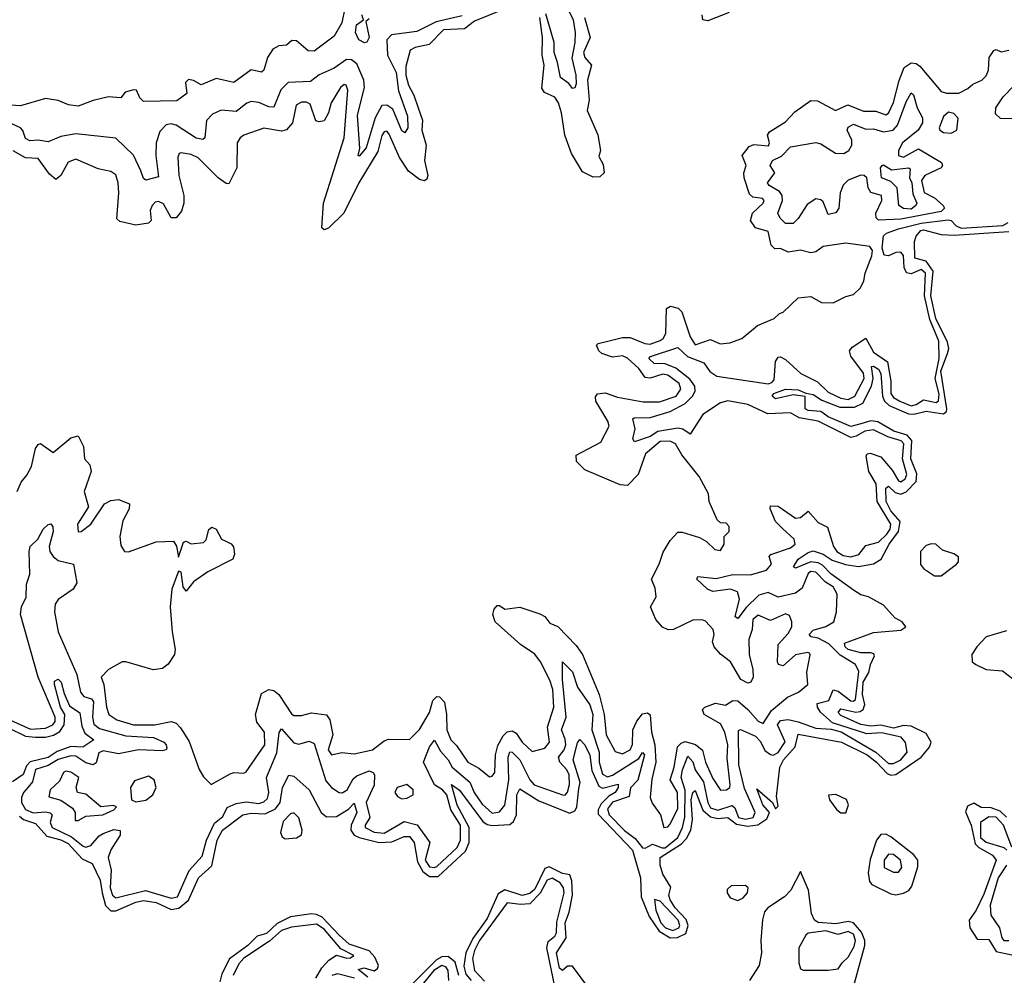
# Model space of a CAD drawing. Extents: x 2472589 to 2662339, y 701009 to 849030.
# Tile 339 of 406: x 2608492 to 2612417, y 752206 to 756016. Entities that reach past the tile are written whole.
import ezdxf

# ---------------------------------------------------------------- set-up
doc = ezdxf.new("R2010")
doc.units = 0

msp = doc.modelspace()

# ---------------------------------------------------------------- linework, layer by layer
at = {"layer": '0CON05XD'}
for points in [[(2609788, 756062), (2609776.5, 756003.5), (2609745, 755950.8), (2609665, 755890), (2609642.1, 755892.1), (2609595, 755931.2), (2609576.7, 755933.3), (2609555.6, 755914.4), (2609525, 755911.4), (2609501.3, 755898.7), (2609479.4, 755865), (2609465.5, 755814.5), (2609455, 755806.2), (2609415, 755815.8), (2609345, 755766), (2609275, 755782), (2609215, 755756), (2609185, 755774), (2609165, 755777.1), (2609152, 755765), (2609158.3, 755721.7), (2609117.5, 755692.5), (2608985, 755690), (2608970, 755705), (2608957.5, 755735), (2608945, 755736.7), (2608912.7, 755727.3), (2608895, 755703.8), (2608845, 755708.8), (2608785, 755694), (2608725, 755670.8), (2608685.8, 755675.8), (2608645, 755694), (2608595, 755701.2), (2608495, 755672.9), (2608267, 755687)], [(2610416, 756055), (2610305, 756009.4), (2610265, 755980), (2610180.8, 755975), (2610123.6, 755916.4), (2610068, 755905), (2610048.6, 755895), (2610031.2, 755828.8), (2610031.5, 755795), (2610041.1, 755755), (2610063.3, 755715), (2610079.5, 755665), (2610097.2, 755615), (2610095.3, 755575), (2610111.4, 755515), (2610105.9, 755455), (2610118.9, 755395), (2610115, 755380), (2610105, 755374), (2610085, 755379.4), (2610041.7, 755411.7), (2610006.2, 755466.2), (2609965, 755559.2), (2609955, 755572), (2609945, 755568.8), (2609935, 755553.8), (2609919.8, 755490.2), (2609843.2, 755365), (2609783.6, 755245), (2609723.1, 755185), (2609705, 755177.8), (2609695.6, 755185.6), (2609702.7, 755285), (2609784.6, 755545), (2609800, 755735), (2609792.5, 755755), (2609785, 755757.1), (2609770, 755745), (2609733.8, 755685), (2609722.7, 755645), (2609705, 755613.1), (2609685, 755608), (2609672.1, 755612.1), (2609649.3, 755679.3), (2609635, 755687.5), (2609615, 755686.5), (2609594.4, 755675), (2609578.9, 755605), (2609555, 755576.7), (2609535, 755570.9), (2609465, 755582.9), (2609385, 755556), (2609370, 755545), (2609358, 755525), (2609356.9, 755425), (2609325, 755362), (2609315, 755362.9), (2609282.9, 755385), (2609202.5, 755465), (2609175, 755478.2), (2609135, 755485.7), (2609127.7, 755482.3), (2609121.9, 755468.1), (2609125.5, 755395), (2609146.2, 755315), (2609146.5, 755285), (2609136.9, 755253.1), (2609115, 755225.7), (2609095, 755226), (2609065, 755281.4), (2609045, 755291.4), (2609032, 755288), (2609020, 755275), (2609012.2, 755255), (2609015.6, 755215), (2609005.3, 755204.7), (2608955, 755196.6), (2608890.8, 755210.8), (2608878.3, 755221.7), (2608886.5, 755325), (2608884.4, 755365), (2608875, 755396.7), (2608855, 755411.2), (2608805, 755421.2), (2608715, 755459.2), (2608685, 755448), (2608655.8, 755395), (2608635, 755378.6), (2608610, 755400), (2608565, 755463.1), (2608515, 755465.5), (2608465, 755493.1)], [(2610673.9, 756063.9), (2610697.8, 756015), (2610705.9, 755965), (2610704.6, 755924.6), (2610692.2, 755862.2), (2610709.1, 755795), (2610709.4, 755760.6), (2610705, 755744), (2610695, 755742), (2610680.9, 755760.9), (2610647.1, 755785), (2610635.4, 755844.6), (2610622.8, 755885), (2610621.7, 755925), (2610589.5, 756039.5)], [(2610255, 756030.8), (2610152, 756008), (2610075, 755968.5), (2609974.2, 755955), (2609955.4, 755935), (2609958.2, 755875), (2609992.1, 755805), (2610001.7, 755731.7), (2610038.2, 755631.8), (2610039.1, 755585), (2610026.7, 755565), (2610015, 755572.5), (2609978.7, 755658.7), (2609955.2, 755675.2), (2609935, 755674), (2609908.9, 755625), (2609872.5, 755505), (2609845, 755471.2), (2609841.2, 755475), (2609847.7, 755502.3), (2609838.9, 755635), (2609866, 755745), (2609864.2, 755775), (2609835, 755840), (2609815, 755855.5), (2609795, 755857.3), (2609745, 755822.9), (2609685, 755796.5), (2609650.9, 755769.1), (2609562.5, 755765), (2609533.1, 755736.9), (2609505, 755667.1), (2609485, 755667.9), (2609445, 755686.2), (2609415, 755689.1), (2609396.9, 755683.1), (2609355, 755649.2), (2609295, 755654.6), (2609260.8, 755639.2), (2609236.2, 755613.8), (2609230, 755545), (2609222.2, 755537.8), (2609195, 755542.9), (2609115, 755595.4), (2609095, 755600.8), (2609075, 755596.4), (2609050.4, 755569.6), (2609035.3, 755524.7), (2609034.7, 755475), (2609045, 755390), (2608995, 755376.2), (2608985, 755382.5), (2608975, 755413.3), (2608945, 755475.8), (2608875, 755542.9), (2608715, 755560.4), (2608655, 755550), (2608605, 755529.2), (2608565, 755535.4), (2608532.6, 755532.6), (2608515, 755541.9), (2608504.1, 755574.1), (2608494.2, 755584.2), (2608445, 755607.3)], [(2609885, 756018.8), (2609871.2, 756008.8), (2609884.2, 755945), (2609875, 755926.2), (2609866.7, 755923.3), (2609844, 755935), (2609830, 755965), (2609834.3, 755995.7), (2609862.5, 756015), (2609856, 756035)], [(2610743.5, 756025), (2610765.3, 755945), (2610739.2, 755885), (2610744.7, 755865), (2610771.2, 755835), (2610755.8, 755775), (2610762, 755695), (2610754.3, 755654.3), (2610796.9, 755556.9), (2610807.1, 755495), (2610800.7, 755470.7), (2610818.3, 755438.3), (2610821.4, 755405), (2610805, 755390), (2610778.3, 755388.3), (2610735, 755408.8), (2610692, 755482), (2610665.3, 755555.3), (2610652, 755645), (2610639.1, 755685), (2610625, 755706.7), (2610584.4, 755725), (2610573.3, 755743.3), (2610582.8, 755835), (2610574.7, 755875), (2610575.8, 755945), (2610565, 756024.3)], [(2611320.6, 756045), (2611235, 756010.9), (2611215.6, 756015.6), (2611212.7, 756035)], [(2608481.4, 754135), (2608497.9, 754172.1), (2608519.5, 754200.5), (2608538.8, 754235), (2608554.2, 754305.8), (2608565, 754322.5), (2608575, 754326.7), (2608625, 754290.8), (2608695, 754348.8), (2608725, 754356.7), (2608746.4, 754313.6), (2608750, 754265), (2608770.7, 754240.7), (2608776.7, 754215), (2608748.8, 754135), (2608765.9, 754074.1), (2608722, 754005), (2608725, 753973.3), (2608736.7, 753975), (2608775.8, 754005), (2608830, 754085), (2608855, 754098.8), (2608885, 754102.5), (2608930, 754085), (2608927.5, 754065), (2608902.7, 754017.3), (2608890.8, 753955), (2608895, 753920), (2608910, 753895), (2608925, 753893.8), (2609035, 753933.8), (2609105, 753936.7), (2609117.3, 753917.3), (2609125, 753872.5), (2609145, 753933.3), (2609155, 753936.7), (2609175, 753926), (2609225, 753931.2), (2609235, 753942.5), (2609246.2, 753983.8), (2609257, 753993), (2609275, 753984), (2609296.2, 753945), (2609313.8, 753936.2), (2609335, 753925.6), (2609343.6, 753913.6), (2609348.5, 753885), (2609341.9, 753865), (2609242, 753815), (2609184, 753775), (2609155, 753737.5), (2609142.9, 753755), (2609135, 753812.5), (2609125, 753817.5), (2609098.6, 753745), (2609091.4, 753675), (2609099.4, 753575), (2609111.9, 753505), (2609108.1, 753485), (2609084, 753446), (2609060.5, 753429.5), (2609023.8, 753423.8), (2608915, 753455.7), (2608900, 753455), (2608845, 753425.7), (2608816.7, 753395), (2608827.5, 753365), (2608838.1, 753275), (2608847.5, 753245), (2608878.8, 753225), (2608944.7, 753204.7), (2609030, 753205), (2609095, 753218), (2609115, 753211.2), (2609133, 753193), (2609167.5, 753137.5), (2609206.8, 753026.8), (2609225, 752996.7), (2609255, 752966.7), (2609330.3, 753009.7), (2609345, 753014.2), (2609385, 753011.2), (2609395, 753016.7), (2609469.2, 753125), (2609467.5, 753175), (2609436.7, 753215), (2609431.9, 753245), (2609455, 753330), (2609484.5, 753345.5), (2609505, 753341.9), (2609525, 753325.7), (2609575, 753248.8), (2609585, 753242), (2609615, 753242), (2609655, 753252.5), (2609715, 753243.8), (2609727.5, 753225), (2609740, 753165), (2609722, 753105), (2609735, 753084.4), (2609775.6, 753094.4), (2609825, 753089.2), (2609897.5, 753105), (2609945, 753141.2), (2609962.3, 753147.7), (2610045, 753145.8), (2610085, 753185.8), (2610125, 753254), (2610138.7, 753301.3), (2610155, 753317.5), (2610165, 753315.8), (2610185.3, 753295.3), (2610193.3, 753245), (2610194.7, 753184.7), (2610210.6, 753145), (2610232.7, 753122.7), (2610278.6, 753055), (2610321.7, 753031.7), (2610365, 752996.7), (2610375, 753000), (2610385.6, 753015), (2610388.8, 753085), (2610397.8, 753122.2), (2610418.8, 753161.2), (2610435, 753177.1), (2610455, 753181.1), (2610471.5, 753171.5), (2610495, 753135.8), (2610535, 753097.5), (2610585, 753111.2), (2610604.2, 753135), (2610596.2, 753195), (2610621.2, 753275), (2610616.5, 753345), (2610605, 753382), (2610567.8, 753455), (2610545, 753485.6), (2610488, 753525), (2610386.7, 753615), (2610377.5, 753645), (2610382.5, 753665), (2610395, 753680), (2610405, 753680), (2610426.2, 753666.2), (2610485, 753674), (2610565, 753647.5), (2610585, 753636), (2610605, 753610), (2610637, 753597), (2610710.4, 753520.4), (2610735.4, 753485.4), (2610801.5, 753325), (2610821.6, 753245), (2610829.1, 753165), (2610865, 753097.5), (2610895, 753088.9), (2610925, 753104.4), (2610934.6, 753125.4), (2610935.3, 753185), (2610951.3, 753218.7), (2610975, 753248.6), (2610995, 753252.9), (2611005, 753243.8), (2611010.7, 753175), (2611023.5, 753125), (2611027.7, 753055), (2611012, 752988), (2611004.4, 752915), (2611012.6, 752892.6), (2611046.2, 752845), (2611060, 752795), (2611075, 752797.5), (2611085, 752808.8), (2611115, 752871.2), (2611113.4, 752935), (2611085.3, 752985), (2611100.7, 753035), (2611113.8, 753116.2), (2611128.2, 753131.8), (2611145, 753137.9), (2611186.2, 753126.2), (2611213.8, 753103.8), (2611225.7, 753055), (2611255, 752990), (2611285, 752943.8), (2611310, 752945), (2611322, 752955), (2611324.2, 752965.8), (2611312.2, 753072.2), (2611314.2, 753125), (2611302.7, 753175), (2611285, 753208), (2611220, 753245), (2611214, 753265), (2611223.3, 753275), (2611265, 753290.5), (2611305, 753282.9), (2611335, 753302), (2611355, 753300), (2611395, 753266.2), (2611435, 753218.8), (2611455, 753209.2), (2611488.7, 753261.3), (2611552.5, 753315), (2611596, 753335), (2611634, 753365), (2611630, 753415), (2611643.3, 753483.3), (2611640, 753490), (2611633.3, 753493.3), (2611585, 753483.5), (2611535, 753440), (2611516.7, 753445), (2611512.5, 753455), (2611515.7, 753525), (2611555, 753568), (2611569.4, 753595), (2611570, 753615), (2611560.5, 753640.5), (2611545, 753646.7), (2611485, 753620.8), (2611435, 753642), (2611414.6, 753625), (2611411.5, 753585), (2611398.5, 753545), (2611399.5, 753485), (2611414.4, 753425), (2611415.7, 753395), (2611406.7, 753375), (2611395, 753371.2), (2611366.2, 753385), (2611325, 753456), (2611285.6, 753485.6), (2611260, 753515), (2611254.2, 753535), (2611260, 753565), (2611256.7, 753585), (2611225, 753617.5), (2611213, 753623), (2611175, 753621.2), (2611097.5, 753585), (2611077.3, 753582.7), (2611054.4, 753594.4), (2611028, 753625), (2611006.7, 753675), (2611028.8, 753715), (2611025, 753750), (2611010.8, 753785), (2611041.2, 753845), (2611057, 753893), (2611085, 753938.8), (2611115, 753972.5), (2611133, 753973), (2611201.7, 753951.7), (2611230, 753935), (2611263, 753903), (2611285, 753900), (2611300, 753925), (2611300, 753955), (2611320, 753975), (2611320, 753995), (2611308.3, 754008.3), (2611285, 754010), (2611271.7, 754021.7), (2611240, 754095), (2611237.5, 754125), (2611200, 754195), (2611131.2, 754281.2), (2611105.8, 754325), (2611084.6, 754335.4), (2611045, 754333.8), (2610986.5, 754285), (2610957, 754203), (2610915, 754158.9), (2610885, 754161.9), (2610745, 754220.8), (2610712, 754255), (2610710, 754280), (2610808.2, 754331.8), (2610842, 754395), (2610835.7, 754415), (2610787.8, 754495), (2610787.3, 754512.7), (2610795, 754523.8), (2610825, 754528), (2610875, 754511.5), (2610977.5, 754492.5), (2611042, 754492), (2611108.6, 754515), (2611127.6, 754542.4), (2611120.5, 754565), (2611075, 754598.7), (2611055, 754603.2), (2611005, 754586.8), (2610985, 754589.1), (2610960.4, 754625), (2610915, 754666.6), (2610895, 754675.3), (2610855, 754670), (2610812.5, 754685), (2610800, 754695), (2610791.7, 754718.3), (2610797.5, 754725), (2610846.8, 754736.8), (2610895, 754748.2), (2610925, 754748.7), (2610984.2, 754725), (2611005, 754722.5), (2611045, 754736.2), (2611057.3, 754745), (2611067.6, 754765), (2611070, 754865), (2611085.8, 754874.2), (2611116.1, 754866.1), (2611131.1, 754851.1), (2611165, 754752), (2611185, 754720), (2611245, 754741.2), (2611283.6, 754723.6), (2611323, 754727), (2611370, 754745), (2611433, 754797), (2611500, 754825), (2611520, 754845), (2611535, 754850), (2611595, 754907.5), (2611645, 754912.5), (2611688.3, 754888.3), (2611735, 754887.5), (2611785, 754912.5), (2611815, 754920), (2611843, 754947), (2611857.5, 754975), (2611862.5, 755005), (2611888.5, 755075), (2611890.8, 755095), (2611881.2, 755111.2), (2611785, 755125.5), (2611695, 755111.2), (2611665, 755090), (2611645, 755086.2), (2611605, 755096.7), (2611555, 755088.8), (2611525, 755103.3), (2611502, 755102), (2611487.5, 755117.5), (2611475, 755171.2), (2611425, 755185.7), (2611405.6, 755215), (2611413.1, 755245), (2611455.6, 755285), (2611459.2, 755295), (2611452.5, 755302.5), (2611415, 755308.9), (2611400.5, 755320.5), (2611379.2, 755385), (2611377.9, 755405), (2611387.5, 755435), (2611371.5, 755475), (2611400, 755510), (2611418.3, 755518.3), (2611476.9, 755513.1), (2611480.6, 755525), (2611473.1, 755555), (2611481.4, 755568.6), (2611545, 755608.6), (2611582, 755648), (2611645, 755693.5), (2611672.1, 755692.1), (2611743.6, 755653.6), (2611793, 755677), (2611855, 755651.5), (2611905, 755650.6), (2611945, 755636), (2611955, 755643.8), (2611975.6, 755685.6), (2611997.2, 755772.8), (2612018.1, 755825), (2612045, 755844.4), (2612065, 755840.6), (2612080, 755830), (2612165, 755730), (2612187, 755723), (2612235, 755722.5), (2612271.7, 755741.7), (2612291.7, 755758.3), (2612327.5, 755775), (2612345, 755792.5), (2612353.8, 755815), (2612356.7, 755865), (2612375, 755892.5), (2612385, 755897.5), (2612405, 755887.5), (2612435, 755893.8)], [(2612485, 755620.7), (2612402.3, 755622.3), (2612381.2, 755641.2), (2612383.5, 755665), (2612412.1, 755707.9), (2612455, 755751.8)], [(2611545, 755202.9), (2611522.7, 755225), (2611513.5, 755245), (2611532.6, 755295), (2611531.6, 755315), (2611520.8, 755330.8), (2611479.4, 755355), (2611472.9, 755365), (2611501.9, 755405), (2611483.5, 755435), (2611492.2, 755455), (2611528.5, 755471.5), (2611565, 755509.5), (2611665, 755526), (2611685, 755520.8), (2611743.4, 755483.4), (2611777.6, 755482.4), (2611796.9, 755495), (2611809.2, 755515), (2611808.5, 755535), (2611790, 755575), (2611795, 755587.8), (2611815, 755599.3), (2611865, 755579.2), (2611895, 755581.1), (2611935, 755569.2), (2611974, 755576), (2611991, 755595), (2612025, 755688.6), (2612045, 755724.2), (2612055, 755716.2), (2612069.5, 755665), (2612091.2, 755625), (2612090.9, 755605), (2612073.2, 755575), (2612010.5, 755525), (2611994.7, 755495), (2611994.7, 755475), (2612015, 755468.4), (2612075, 755500.5), (2612166.4, 755446.4), (2612171.1, 755435), (2612165.3, 755425), (2612100.3, 755395), (2612087.1, 755375), (2612097.2, 755327.2), (2612138.5, 755305), (2612172.6, 755275), (2612178.2, 755265), (2612165, 755251), (2612005, 755221), (2611915, 755216.7), (2611905.5, 755225.5), (2611904.3, 755245), (2611928.8, 755295), (2611927.8, 755315), (2611885, 755327.3), (2611873.5, 755345), (2611868.8, 755385), (2611857.8, 755395), (2611845, 755395.9), (2611795, 755376.6), (2611775, 755356.5), (2611762.1, 755325), (2611757, 755265), (2611745, 755245.9), (2611715, 755239.5), (2611695, 755289.6), (2611685, 755298.3), (2611665, 755301.7), (2611631.1, 755278.9), (2611595, 755223.3), (2611575, 755203.1), (2611545, 755202.9)], [(2612205, 755563.3), (2612227.5, 755575), (2612233, 755623), (2612215, 755642.5), (2612195, 755647.5), (2612175, 755630), (2612157.5, 755585), (2612160, 755575), (2612175, 755566.7), (2612205, 755563.3)], [(2612045, 755260.6), (2612015, 755263.5), (2611996, 755275), (2611989.2, 755345), (2611965, 755370.8), (2611927.5, 755385), (2611923.3, 755425), (2611930, 755435), (2611935, 755437.5), (2611967.7, 755417.7), (2612035.4, 755425.4), (2612041.2, 755421.2), (2612038.5, 755385), (2612047.7, 755365), (2612052.1, 755322.1), (2612067.5, 755285), (2612063.8, 755275), (2612045, 755260.6)], [(2608525, 752956.4), (2608506.1, 752935), (2608498.2, 752915), (2608498.6, 752895), (2608515, 752867.5), (2608545, 752853.6), (2608595, 752858.1), (2608613.5, 752853.5), (2608620.9, 752845), (2608613.7, 752815), (2608621.1, 752795), (2608697.5, 752757.5), (2608745, 752720.5), (2608755, 752716.6), (2608775, 752723.5), (2608808.1, 752761.9), (2608825, 752771.5), (2608866.5, 752786.5), (2608892.5, 752782.5), (2608891.9, 752765), (2608854.5, 752705.5), (2608843.8, 752675), (2608856.6, 752625), (2608852.4, 752555), (2608861.2, 752525), (2608875, 752514.2), (2608993.7, 752543.7), (2609095, 752513.5), (2609121.3, 752518.7), (2609166.8, 752623.2), (2609218.6, 752681.4), (2609236.9, 752745), (2609267.7, 752812.3), (2609301, 752839), (2609318.9, 752875), (2609355, 752890.5), (2609395, 752897.5), (2609445, 752891), (2609465, 752896.9), (2609479.8, 752910.2), (2609485.2, 752935), (2609475.4, 752995), (2609517.2, 753092.8), (2609526.3, 753173.7), (2609535, 753188.1), (2609585, 753132.3), (2609605, 753127.5), (2609645, 753139.1), (2609665, 753130), (2609711.7, 752981.7), (2609735, 752954.6), (2609765, 752934.5), (2609777.1, 752932.9), (2609797.5, 752945), (2609821.5, 752988.5), (2609835, 753001.2), (2609885, 753020.4), (2609900.8, 753015), (2609906.4, 753005), (2609904.5, 752964.5), (2609872.7, 752895), (2609886.9, 752835), (2609868.6, 752805), (2609868.6, 752795), (2609905, 752776.2), (2609945, 752771.9), (2610025, 752818.9), (2610075.9, 752805.9), (2610126.4, 752735), (2610107.8, 752665), (2610125, 752638.4), (2610145, 752635.2), (2610155, 752640.2), (2610235.3, 752715), (2610249.3, 752745), (2610248.3, 752805), (2610210.7, 752865), (2610193.8, 752925), (2610177.4, 752945), (2610145.6, 752965.6), (2610101.6, 753055), (2610125, 753117.1), (2610145, 753143.3), (2610169.1, 753099.1), (2610199.2, 753065), (2610215.9, 753035), (2610285.6, 752975.6), (2610303.8, 752935), (2610335, 752888.2), (2610375, 752852), (2610405, 752857.5), (2610425.8, 752884.2), (2610442, 752985), (2610438.4, 753075), (2610445, 753096.9), (2610455, 753095.5), (2610484.8, 753064.8), (2610525, 752984.6), (2610542.9, 752965), (2610655, 752925.4), (2610665.9, 752924.1), (2610675.4, 752935.4), (2610683.3, 752966.7), (2610681.9, 753005), (2610673.3, 753025), (2610645.2, 753055), (2610639.5, 753075), (2610662.3, 753105), (2610668.2, 753125), (2610666.7, 753146.7), (2610651.3, 753185), (2610670.2, 753235), (2610655.3, 753385), (2610655, 753456.2), (2610695, 753415.6), (2610714.7, 753355), (2610765, 753284.4), (2610776.3, 753245), (2610772.3, 753185), (2610802.2, 753095), (2610801.8, 753055), (2610815, 753007.3), (2610835, 752997.4), (2610855, 753004.4), (2610959.6, 753070.4), (2610975, 753094.4), (2610981.8, 753085), (2610956.1, 752983.9), (2610926.9, 752953.1), (2610921.1, 752918.9), (2610855, 752895.9), (2610835, 752870), (2610841.1, 752845), (2610902.9, 752782.9), (2610945, 752751.9), (2610975, 752713.8), (2610985, 752712.7), (2611015, 752728.8), (2611053.4, 752713.4), (2611065, 752714.4), (2611115.2, 752755), (2611134.4, 752795), (2611143.5, 752836.5), (2611144.4, 752944.4), (2611129.2, 752995), (2611134, 753025), (2611155, 753079.4), (2611175, 753056.9), (2611184.7, 753024.7), (2611217.5, 752977.5), (2611234.3, 752895), (2611245, 752873.3), (2611275, 752864.5), (2611332.6, 752882.6), (2611343.2, 752873.2), (2611357.2, 752835), (2611385, 752827.9), (2611415.1, 752834.9), (2611423.2, 752855), (2611380.9, 752950.9), (2611358.9, 753045), (2611357.5, 753182.5), (2611365, 753185.8), (2611425, 753159.4), (2611445, 753138.2), (2611462, 753102), (2611485, 753085.5), (2611495, 753083.7), (2611515, 753094), (2611542.7, 753137.3), (2611512.6, 753205), (2611525, 753222.2), (2611555, 753225.2), (2611595, 753217), (2611665, 753191), (2611726.8, 753186.8), (2611766.4, 753176.4), (2611904.9, 753094.9), (2611955, 753050.9), (2611975, 753050), (2612004.5, 753065), (2612029.6, 753095), (2612023.4, 753133.4), (2612005.6, 753155.6), (2611927.5, 753172.5), (2611868.5, 753168.5), (2611732.3, 753212.3), (2611684.7, 753255), (2611671.5, 753275), (2611670.9, 753289.1), (2611717.9, 753302.1), (2611735, 753344.2), (2611755, 753338.5), (2611805, 753300.5), (2611815, 753298.4), (2611823.1, 753305), (2611837, 753417), (2611823.8, 753445), (2611762.6, 753482.6), (2611716.8, 753526.8), (2611675, 753549.4), (2611646.7, 753555), (2611639.2, 753565), (2611655, 753581.9), (2611705, 753596), (2611736.7, 753615), (2611748, 753655), (2611751.1, 753725), (2611735, 753754.7), (2611703.6, 753773.6), (2611665, 753813.3), (2611645, 753815.6), (2611635, 753808.1), (2611610.8, 753749.2), (2611585, 753728.9), (2611515, 753714.1), (2611475, 753731.6), (2611438.4, 753721.6), (2611388, 753672), (2611355, 753628), (2611344.5, 753635), (2611361.7, 753705), (2611353.2, 753735), (2611325, 753745.7), (2611255, 753735.4), (2611233.5, 753745), (2611190.8, 753785), (2611195, 753795.6), (2611268.1, 753788.1), (2611335, 753803.3), (2611405, 753802.5), (2611468.3, 753821.7), (2611488.9, 753845), (2611479.4, 753875), (2611486.2, 753883.8), (2611565, 753910), (2611583.3, 753925), (2611579.7, 753945), (2611533, 753987), (2611505, 754015.7), (2611483.3, 754065), (2611485, 754078), (2611515, 754075.7), (2611585, 754028.4), (2611605, 754031.5), (2611635, 754056.9), (2611675, 754010.9), (2611712.1, 753992.1), (2611736.2, 753915), (2611749.5, 753895), (2611775, 753880), (2611805, 753874.5), (2611836.3, 753883.7), (2611865, 753920), (2611915, 753932.8), (2611948.5, 753965), (2611962, 753985), (2611963.9, 754005), (2611910, 754095), (2611906.1, 754165), (2611877.1, 754215), (2611865.5, 754275), (2611870, 754285), (2611881.8, 754288.2), (2611925, 754272.4), (2611969.5, 754219.5), (2611995, 754177.1), (2612005, 754173.5), (2612022.3, 754185), (2612028, 754202), (2612010.6, 754265), (2612016.9, 754325), (2612006.3, 754336.3), (2611952.4, 754352.4), (2611895, 754380.9), (2611861.1, 754375), (2611826.1, 754355), (2611805, 754350.4), (2611675, 754415.8), (2611598.7, 754428.7), (2611565, 754448.2), (2611474.6, 754444.6), (2611395, 754481), (2611315, 754495.9), (2611285, 754488.1), (2611215, 754441.7), (2611165, 754363.3), (2611135, 754383.1), (2611115, 754386.7), (2611035, 754374), (2611005, 754354.2), (2610942.2, 754332.2), (2610935.7, 754345), (2610945.5, 754384.5), (2610936.2, 754425), (2610940.9, 754429.1), (2611005, 754429.4), (2611085, 754454.2), (2611145, 754486.1), (2611173.3, 754515), (2611183.9, 754535), (2611182.5, 754555), (2611162.9, 754582.9), (2611106.9, 754626.9), (2611065, 754643.7), (2611021.2, 754645), (2611000, 754665), (2611006.7, 754673.3), (2611115, 754708.9), (2611153.4, 754673.4), (2611218.4, 754648.4), (2611243.5, 754613.5), (2611271.1, 754595), (2611475, 754564.1), (2611490.4, 754569.6), (2611499.4, 754580.6), (2611505, 754652.5), (2611515, 754670), (2611525, 754671.5), (2611545, 754660.7), (2611605.4, 754605), (2611672, 754572), (2611715, 754530.6), (2611765, 754506.9), (2611795, 754502.1), (2611821.6, 754515), (2611858.1, 754585), (2611855, 754606.2), (2611805.3, 754675), (2611799.7, 754695), (2611809.8, 754710.2), (2611865, 754745.6), (2611895, 754690.6), (2611951.2, 754651.2), (2611964.8, 754575), (2611964.8, 754525), (2611975, 754509.5), (2612000.5, 754495), (2612045, 754476.5), (2612065, 754481.3), (2612095, 754500.9), (2612145, 754489.1), (2612155, 754495.6), (2612156.6, 754523.4), (2612141.8, 754585), (2612156.7, 754665), (2612156.1, 754733.9), (2612120.3, 754820.3), (2612098.3, 754915), (2612103, 755005), (2612085, 755019.6), (2612045, 755002.9), (2612027, 755007), (2612017.6, 755027.6), (2612015.2, 755075.2), (2612005, 755088.4), (2611985, 755087.7), (2611955, 755074.4), (2611937.7, 755077.7), (2611930.2, 755105), (2611935.7, 755154.3), (2611947.5, 755165), (2611995, 755182.4), (2612085, 755204.1), (2612192.7, 755217.3), (2612205.4, 755215.4), (2612225, 755193.8), (2612245, 755184.4), (2612411.4, 755195), (2612432.7, 755207.3)], [(2608490.5, 752840.5), (2608507.2, 752827.2), (2608555, 752811.5), (2608600, 752760), (2608655, 752746.5), (2608685, 752731.9), (2608740.1, 752670.1), (2608781, 752651), (2608811.8, 752585), (2608820.8, 752535), (2608834.2, 752484.2), (2608855, 752462.9), (2608875, 752463.1), (2608955, 752497.8), (2608985, 752504.2), (2609035, 752496), (2609095, 752468.6), (2609126.5, 752473.5), (2609164.8, 752505.2), (2609203.8, 752595), (2609258, 752642), (2609278.2, 752745), (2609300.4, 752785), (2609380.8, 752845), (2609415, 752852.2), (2609470.3, 752849.7), (2609510.8, 752869.2), (2609530, 752895), (2609538.9, 752955), (2609565, 753004), (2609585, 753000), (2609645.6, 752945), (2609693.8, 752855), (2609715, 752837.8), (2609755, 752838.4), (2609802.2, 752867.8), (2609825, 752892), (2609835.3, 752855), (2609813.2, 752805), (2609812.2, 752785), (2609824.8, 752764.8), (2609845.4, 752754.6), (2609925, 752734.7), (2609975, 752737.4), (2610025, 752758.8), (2610045, 752758.8), (2610063.9, 752735), (2610078.1, 752658.1), (2610099.2, 752619.2), (2610125, 752600.2), (2610160.5, 752599.5), (2610268.8, 752701.2), (2610283.8, 752735), (2610283.2, 752795), (2610235, 752883.6), (2610213.5, 752966.5), (2610245, 752943.3), (2610338.4, 752818.4), (2610355, 752806.8), (2610375, 752803.5), (2610445, 752806.8), (2610460.8, 752819.2), (2610471.6, 752845), (2610474, 752926), (2610485, 752949.2), (2610560.8, 752900.8), (2610685, 752852.7), (2610705, 752861.8), (2610713.2, 752876.8), (2610721.2, 752951.2), (2610725.9, 752975), (2610698.6, 753065), (2610715, 753132.5), (2610725, 753146.2), (2610744, 753125), (2610765, 753083.8), (2610772.6, 753022.6), (2610799.9, 752959.9), (2610815, 752951.3), (2610878, 752968), (2610877.7, 752955), (2610865.4, 752935), (2610840.1, 752919.9), (2610810.2, 752889.8), (2610798.1, 752865), (2610798.2, 752848.2), (2610934.7, 752705), (2610966.5, 752595), (2610969.1, 752519.1), (2611000.4, 752440.4), (2611041.5, 752381.5), (2611085, 752355.2), (2611113.5, 752356.5), (2611147.7, 752372.3), (2611157, 752405), (2611148, 752428), (2611104.8, 752475), (2611085, 752506.9), (2611079.1, 752525), (2611087.7, 752557.7), (2611055, 752608.8), (2611045.4, 752645), (2611044.4, 752675), (2611130.2, 752729.8), (2611149.3, 752750.7), (2611167.2, 752785), (2611173.4, 752826.6), (2611168, 752905), (2611174.8, 752935.2), (2611185, 752943.1), (2611214.5, 752864.5), (2611245, 752838), (2611275, 752830.9), (2611315, 752835.2), (2611348.6, 752808.6), (2611395, 752799.8), (2611434.3, 752805.7), (2611470.6, 752829.4), (2611480.8, 752855), (2611453.8, 752885), (2611430.7, 752949.3), (2611492.5, 752895), (2611505, 752870), (2611515, 752880), (2611508.6, 752918.6), (2611521.8, 753035), (2611536.9, 753065), (2611583.7, 753116.3), (2611595, 753166.9), (2611767.8, 753135), (2611870.3, 753085), (2611908, 753055), (2611950.5, 753010.5), (2611965, 753003.6), (2611983.8, 753006.2), (2612085, 753075.3), (2612119.1, 753115), (2612125.4, 753135), (2612105, 753169.6), (2612045, 753199.3), (2612015, 753202.4), (2611975, 753191.1), (2611925, 753202.8), (2611885, 753199.6), (2611845, 753206.3), (2611765, 753241.6), (2611755, 753254), (2611765, 753268.8), (2611825, 753254.8), (2611842.6, 753257.4), (2611853.8, 753266.2), (2611860.4, 753285), (2611852.2, 753325), (2611854.1, 753375), (2611876.9, 753413.1), (2611883, 753445), (2611898.9, 753478.9), (2611897.3, 753487.3), (2611885, 753491.8), (2611845, 753491), (2611795, 753504.7), (2611781.8, 753515), (2611780, 753530), (2611895, 753572.4), (2612005, 753582.3), (2612024.3, 753595), (2612009.2, 753615), (2611980.9, 753630.9), (2611935, 753682), (2611875.5, 753714.5), (2611845, 753723.1), (2611815, 753741.2), (2611725, 753806.2), (2611691.7, 753841.7), (2611675, 753850.4), (2611645, 753854.7), (2611585, 753828.8), (2611576.7, 753835), (2611595.6, 753865), (2611635, 753892.2), (2611655, 753898.1), (2611695, 753885.5), (2611731.2, 753861.2), (2611783.2, 753843.2), (2611835, 753835.7), (2611895, 753846.9), (2611925.6, 753864.4), (2611958.3, 753925), (2611995.2, 753974.8), (2612001.3, 754015), (2611965, 754057.5), (2611945.3, 754095), (2611945, 754147.5), (2611955, 754155.6), (2611981.2, 754131.2), (2612005, 754124.7), (2612026.1, 754133.9), (2612065.8, 754175), (2612067.8, 754205), (2612044.8, 754265), (2612048.4, 754338.4), (2612029.6, 754359.6), (2611976.5, 754375), (2611912.1, 754412.1), (2611885, 754416.5), (2611844.8, 754405.2), (2611805, 754393.5), (2611715, 754432.5), (2611685, 754453.8), (2611635, 754457.8), (2611623.5, 754465), (2611623, 754513), (2611575, 754520.4), (2611505, 754504), (2611491.2, 754515), (2611498, 754525), (2611545, 754543.1), (2611595, 754540.6), (2611625, 754526.7), (2611655, 754522), (2611689.5, 754499.5), (2611761.5, 754471.5), (2611819.5, 754470.5), (2611852.9, 754487.1), (2611887.1, 754555), (2611894, 754585), (2611887.5, 754632.5), (2611895, 754634.2), (2611915, 754622.2), (2611925, 754605.7), (2611930.7, 754515), (2611939.2, 754495), (2611957.3, 754477.3), (2612035, 754443.9), (2612056.7, 754443.3), (2612105, 754455.2), (2612175, 754444.8), (2612186.8, 754453.2), (2612188.1, 754465), (2612164.2, 754615), (2612190.3, 754685), (2612195.5, 754705), (2612190.8, 754730.8), (2612144.1, 754825), (2612123.8, 754915), (2612132.6, 755012.6), (2612105, 755052.5), (2612060, 755065), (2612058.3, 755131.7), (2612065, 755153.3), (2612084.5, 755175), (2612095, 755178.2), (2612165, 755159.6), (2612216.9, 755156.9), (2612435, 755171)], [(2608455, 753223.2), (2608535, 753187.7), (2608595, 753191.8), (2608624.1, 753205), (2608632.5, 753217.5), (2608632.5, 753235), (2608564.6, 753394.6), (2608494.6, 753644.6), (2608498.8, 753675), (2608516.9, 753713.1), (2608518.2, 753765), (2608531.4, 753805), (2608529.1, 753895), (2608533.8, 753915), (2608564.5, 753945), (2608585, 753984), (2608605, 754003.8), (2608615.8, 754005.8), (2608623.9, 753993.9), (2608625.6, 753975.6), (2608609.4, 753915), (2608611.9, 753895), (2608624.4, 753875), (2608645, 753859.5), (2608706.2, 753845), (2608719.8, 753770.2), (2608705, 753745.6), (2608645.2, 753704.8), (2608632.8, 753685), (2608630, 753655), (2608645.6, 753575.6), (2608718.9, 753405), (2608733.4, 753335), (2608747.8, 753317.8), (2608777.5, 753307.5), (2608785.7, 753295.7), (2608782.1, 753235), (2608787.5, 753207.5), (2608809.2, 753189.2), (2608915, 753160.8), (2609025, 753153.4), (2609065.7, 753135), (2609075.6, 753125), (2609078.1, 753111.9), (2609075.5, 753104.5), (2609059.3, 753100.7), (2608965, 753104.8), (2608885, 753088.3), (2608825, 753101), (2608806.6, 753093.4), (2608796.4, 753053.6), (2608785, 753044.6), (2608755, 753052.6), (2608715, 753079.8), (2608695, 753081.5), (2608645, 753066.2), (2608605, 753042.3), (2608555, 753025.8), (2608542.3, 752977.7), (2608525, 752956.4)], [(2612138.6, 753798.6), (2612165, 753799.1), (2612226.2, 753845), (2612234.5, 753855), (2612234.5, 753874.5), (2612215, 753886.9), (2612170.8, 753900.8), (2612144.5, 753924.5), (2612125, 753926.2), (2612105, 753919.6), (2612083.3, 753895), (2612083.3, 753843.3), (2612095, 753827.5), (2612138.6, 753798.6)], [(2612425, 753578.9), (2612345.2, 753554.8), (2612306.9, 753515), (2612287.5, 753485), (2612288.1, 753455), (2612303.1, 753445), (2612345, 753425.3), (2612410, 753420), (2612471.8, 753371.8)], [(2608443.8, 753193.8), (2608515, 753158.9), (2608555, 753155.6), (2608595, 753155.7), (2608626.8, 753163.2), (2608651.6, 753178.4), (2608669.1, 753205), (2608671.2, 753245), (2608653.9, 753275), (2608630, 753365), (2608630.9, 753379.1), (2608645, 753386.2), (2608656.5, 753375), (2608668.8, 753328.8), (2608690.7, 753280.7), (2608732, 753252), (2608739.4, 753199.4), (2608751.1, 753171.1), (2608786.7, 753145), (2608743.3, 753115), (2608695, 753117.7), (2608641.6, 753098.4), (2608604.7, 753074.7), (2608533.6, 753056.4), (2608518.9, 753041.1), (2608505, 753006.4), (2608463.3, 752976.7)], [(2608725, 752822.5), (2608755, 752840.8), (2608822.5, 752845), (2608867.5, 752865), (2608877, 752877), (2608865, 752882.5), (2608815, 752877.5), (2608755, 752928), (2608722.5, 752935), (2608716.2, 752955), (2608728, 752995), (2608695, 753015.7), (2608675, 753020), (2608665.9, 753014.1), (2608650.3, 752979.7), (2608612.5, 752945), (2608607.5, 752917.5), (2608655, 752904.4), (2608702.2, 752872.2), (2608712.5, 752855), (2608713.3, 752823.3), (2608725, 752822.5)], [(2608955, 752898), (2608995, 752904.2), (2609022.5, 752925), (2609036.2, 752955), (2609027.5, 752985), (2609005, 753000), (2608949.3, 752980.7), (2608933.8, 752955), (2608937.5, 752905), (2608955, 752898)], [(2610015, 752910), (2610035, 752912.5), (2610060, 752925), (2610060, 752945), (2610035, 752966), (2609996.7, 752955), (2609986.7, 752935), (2609998.3, 752918.3), (2610015, 752910)], [(2611785, 752853.6), (2611795.9, 752885), (2611787.3, 752907.3), (2611745, 752926.6), (2611715.9, 752924.1), (2611720, 752905), (2611749.6, 752865), (2611765, 752854), (2611785, 752853.6)], [(2612425.7, 752835.7), (2612400.2, 752860.2), (2612365, 752873.4), (2612325, 752875.3), (2612295, 752891.8), (2612269.5, 752880.5), (2612262.6, 752857.4), (2612285.1, 752805), (2612300.2, 752730.2), (2612315, 752715.2), (2612369.5, 752685), (2612384.1, 752665), (2612335, 752528.8), (2612305.3, 752465), (2612276.2, 752425), (2612279, 752395), (2612309.3, 752349.3), (2612355, 752349.1), (2612385, 752301.3), (2612447.3, 752287.3)], [(2609550.3, 752750.3), (2609595, 752753.6), (2609614.4, 752765.6), (2609617.8, 752785), (2609604.2, 752834.2), (2609585, 752853.6), (2609570.8, 752849.2), (2609541.3, 752818.7), (2609530.7, 752775), (2609537.9, 752757.9), (2609550.3, 752750.3)], [(2612447.1, 752717.1), (2612413.6, 752805), (2612385, 752836.7), (2612355, 752837.1), (2612322.2, 752815), (2612322.3, 752755), (2612345, 752736.7), (2612415.3, 752715.3), (2612426.9, 752705)], [(2611985, 752526.8), (2612015, 752533.8), (2612036.2, 752543.8), (2612048.7, 752561.3), (2612071.5, 752638.5), (2612071.6, 752665), (2612056.2, 752686.2), (2611965, 752757.8), (2611945, 752768.2), (2611925, 752766.7), (2611907.8, 752745), (2611882, 752668), (2611874.2, 752615), (2611879.3, 752579.3), (2611888.2, 752568.2), (2611965, 752530), (2611985, 752526.8)], [(2611975, 752616.9), (2611995, 752617.5), (2612008.9, 752635), (2612003.3, 752665), (2611975, 752687.5), (2611955, 752688.2), (2611938, 752665), (2611938.5, 752635), (2611975, 752616.9)], [(2610760.2, 752155), (2610695, 752241.8), (2610675, 752241.8), (2610655, 752224.4), (2610644.1, 752234.1), (2610632.1, 752295), (2610670.8, 752355), (2610666.7, 752415), (2610682.7, 752457.3), (2610695.9, 752525), (2610692.1, 752582.1), (2610685, 752606.2), (2610655, 752611.9), (2610601.9, 752638.1), (2610585, 752632), (2610545, 752549.7), (2610525, 752532.5), (2610495, 752524), (2610425, 752547), (2610399.4, 752530.6), (2610355, 752432.5), (2610297.7, 752352.3), (2610269.8, 752295), (2610262.6, 752242.6), (2610270.8, 752210.8), (2610291.8, 752185)], [(2612425.6, 752645), (2612391.9, 752595), (2612360.6, 752485), (2612363.5, 752445), (2612398, 752395), (2612406.8, 752355), (2612415, 752344.7), (2612434.7, 752344.7)], [(2611811.3, 752145), (2611861, 752325), (2611860.5, 752345), (2611847.5, 752377.5), (2611815, 752415.3), (2611795, 752420.2), (2611745, 752411.6), (2611675, 752416.9), (2611660.4, 752425), (2611648.2, 752451.8), (2611635.6, 752545.6), (2611605, 752620), (2611566.2, 752545), (2611540.8, 752519.2), (2611474.8, 752475.2), (2611461.3, 752458.7), (2611453.1, 752426.9), (2611446.5, 752345), (2611449.1, 752295), (2611440, 752245), (2611401.2, 752185)], [(2610627.5, 752147.5), (2610593, 752315), (2610599, 752341), (2610625, 752362.3), (2610631.6, 752375), (2610632.5, 752417.5), (2610661.7, 752535), (2610658.9, 752555), (2610646.7, 752575), (2610615, 752592.7), (2610595, 752585.6), (2610566.9, 752533.1), (2610525, 752490.5), (2610487.6, 752487.6), (2610434.7, 752495.3), (2610324.8, 752345), (2610304.8, 752305), (2610297.4, 752272.6), (2610304.1, 752225), (2610345, 752183)], [(2611355, 752503.6), (2611375.5, 752514.5), (2611392.9, 752535), (2611395.8, 752555), (2611385, 752564.2), (2611328.1, 752561.9), (2611311.7, 752548.3), (2611311.4, 752535), (2611324.5, 752514.5), (2611355, 752503.6)], [(2611095, 752384.8), (2611119.7, 752395), (2611123.5, 752405), (2611116.9, 752425), (2611045, 752501.2), (2611021.7, 752508.3), (2611027.8, 752465), (2611048, 752415), (2611066.6, 752395), (2611095, 752384.8)], [(2609879, 752199), (2609841.5, 752228.5), (2609865, 752235.2), (2609905, 752223.8), (2609917.7, 752232.3), (2609921.4, 752245), (2609907.7, 752277.7), (2609885, 752303.9), (2609805, 752330), (2609765.5, 752365.5), (2609697.3, 752437.3), (2609675, 752448.8), (2609655, 752450.8), (2609571.6, 752438.4), (2609517.5, 752412.5), (2609475, 752373), (2609438.4, 752361.6), (2609400.9, 752325), (2609328.4, 752271.6), (2609298, 752212), (2609289.6, 752180.4)], [(2609671.8, 752195), (2609695.9, 752235), (2609724.3, 752265.7), (2609755, 752286.4), (2609795.5, 752274.5), (2609810, 752275), (2609824, 752285), (2609771.3, 752311.3), (2609705, 752389.4), (2609675, 752409.4), (2609575, 752397.4), (2609535, 752384.3), (2609487.9, 752342.1), (2609385, 752274), (2609365, 752250.9), (2609342.2, 752205)], [(2611715, 752225.8), (2611755, 752231.1), (2611770, 752255), (2611795, 752277.9), (2611818.8, 752321.2), (2611823, 752345), (2611815, 752370), (2611795, 752380), (2611755, 752368.4), (2611705, 752383.3), (2611635, 752373.4), (2611625, 752365.4), (2611597.5, 752315), (2611597.5, 752255), (2611605, 752231.4), (2611615, 752226.4), (2611715, 752225.8)], [(2610241.9, 752205), (2610228, 752258), (2610200.3, 752280.3), (2610175, 752279.5), (2610152.7, 752267.3), (2610101.4, 752215), (2610055, 752169.3)], [(2610202, 752185), (2610199.1, 752225), (2610190.1, 752240.1), (2610175, 752244.8), (2610143.2, 752225), (2610065, 752130.9)], [(2609826.2, 752195), (2609757.9, 752212.1), (2609735.5, 752205)]]:
    msp.add_lwpolyline(points, dxfattribs=at)

doc.saveas('drawing.dxf')
